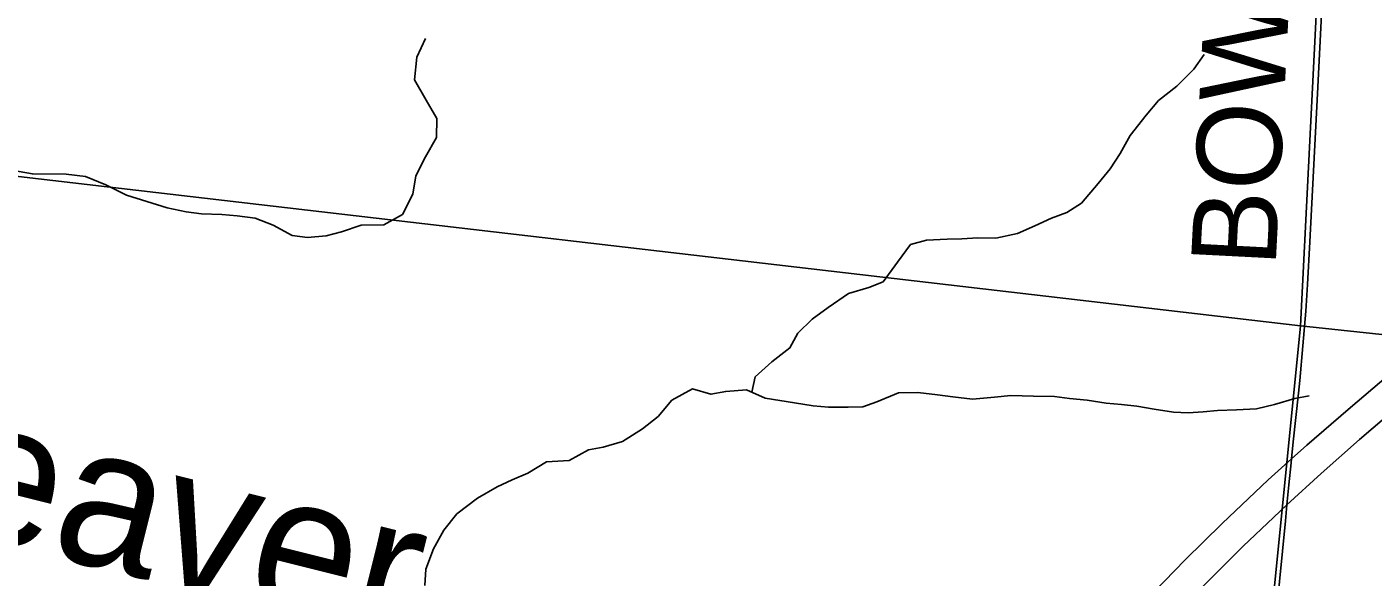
# Model space of a CAD drawing. Extents: x 1410790 to 1770854, y 566777 to 831614.
# Drawn here: x 1632378 to 1637142, y 704302 to 706248 of the extents above; entities that cross this region are included whole.
import ezdxf

# ---------------------------------------------------------------- set-up
doc = ezdxf.new("R2010")
doc.units = 0
for name, color, linetype in [('GM_X_County_Road', 7, 'Continuous'), ('GM_X_County_Road_Text', 7, 'Continuous'), ('GM_X_Interstate_Route', 7, 'Continuous'), ('GM_X_Minor_River', 7, 'Continuous'), ('GM_X_Minor_River_Text', 7, 'Continuous'), ('GM_X_Section', 7, 'Continuous')]:
    doc.layers.add(name, color=color, linetype=linetype)

msp = doc.modelspace()

# ---------------------------------------------------------------- linework, layer by layer
at = {"layer": 'GM_X_County_Road'}
for points in [[(1636909.4, 705336.9), (1636918.3, 705488), (1636945.2, 706012.4), (1636975.4, 706618.9), (1637016.5, 707421.9), (1637035.3, 707749.5), (1637055.5, 708192.1), (1637066.6, 708536.5), (1637078.7, 708897.2), (1637086.3, 709126.8), (1637098.2, 709422), (1637099.9, 709461.3)], [(1636762.7, 703812.9), (1636790.2, 704083.4), (1636831.7, 704500.1), (1636836.9, 704556.6), (1636843.5, 704627.4), (1636851.6, 704706.3), (1636853, 704720.1), (1636859.1, 704780.4), (1636868.2, 704866.3), (1636877.5, 704951.7), (1636881.9, 704997.5), (1636903.8, 705242.4), (1636909.4, 705336.9)]]:
    msp.add_lwpolyline(points, dxfattribs=at)
at = {"layer": 'GM_X_Interstate_Route'}
for points in [[(1636365.3, 704247.9), (1636477.2, 704362.2), (1636607.5, 704490.7), (1636770.9, 704645.8), (1636853, 704720.1), (1636906.7, 704768.7), (1637052.9, 704894.2), (1637195.7, 705015.6)], [(1635797.1, 703418.3), (1635800.3, 703422.5), (1635848.8, 703484.7), (1635960.5, 703626.5), (1636064.8, 703753.2), (1636150.5, 703852.7), (1636260.2, 703974.7), (1636406, 704130.4), (1636554.4, 704283.6), (1636682.3, 704411), (1636789.3, 704512.8), (1636836.9, 704556.6), (1636958.4, 704668.3), (1637093.4, 704788.1), (1637230.7, 704905.2)]]:
    msp.add_lwpolyline(points, dxfattribs=at)
at = {"layer": 'GM_X_Minor_River'}
for points in [[(1632324.2, 705740.8), (1632398, 705728.2), (1632517.9, 705727.2), (1632585.7, 705718.6), (1632657.4, 705690), (1632731, 705653.3), (1632874.5, 705608), (1632942.3, 705593.4), (1632996.2, 705586.9), (1633068.1, 705584.3), (1633122, 705579.9), (1633185.9, 705571.3), (1633249.6, 705546.8), (1633317.2, 705510.1), (1633371.1, 705503.7), (1633437.1, 705509.1), (1633491.2, 705522.7), (1633561.3, 705546.2), (1633641.3, 705547.5), (1633707.6, 705585), (1633744.2, 705656.8), (1633754.7, 705720.9), (1633789.3, 705788.7), (1633827.9, 705856.5), (1633828.5, 705924.7), (1633791.1, 705989.1), (1633749.8, 706061.6), (1633758.5, 706141.7), (1633789, 706207.6)], [(1634943.7, 704955.4), (1634955.3, 705009.5), (1635013.8, 705063.1), (1635078.1, 705112.6), (1635106.6, 705164.5), (1635157, 705214.2), (1635213.3, 705255.8), (1635285.7, 705305.3), (1635357.8, 705326.7), (1635407.9, 705346.3), (1635458.5, 705416), (1635505, 705477.8), (1635561.1, 705493.3), (1635635.1, 705496.7), (1635687, 705498.3), (1635743, 705501.8), (1635807, 705501.3), (1635883, 705516.7), (1635945.2, 705544.2), (1636003.4, 705571.8), (1636057.5, 705591.4), (1636109.8, 705625), (1636168.4, 705694.6), (1636210.8, 705746.4), (1636247.2, 705800.2), (1636281.8, 705864), (1636338.4, 705935.7), (1636382.8, 705987.4), (1636447.2, 706039), (1636507.7, 706098.6), (1636544.1, 706150.4)], [(1633785.8, 704271.8), (1633790.3, 704329.9), (1633816.9, 704401.8), (1633853.5, 704467.6), (1633900, 704525.4), (1633972.4, 704580.9), (1634042.7, 704620.3), (1634094.9, 704645.9), (1634151, 704669.5), (1634217.3, 704709.1), (1634297.3, 704714.4), (1634365.6, 704751.9), (1634417.6, 704761.5), (1634485.7, 704780.9), (1634556.1, 704826.4), (1634612.4, 704870.1), (1634660.9, 704927.8), (1634733.2, 704967.2), (1634798.9, 704948.7), (1634851, 704958.2), (1634925, 704963.6), (1634990.6, 704935), (1635094.4, 704918.1), (1635160.3, 704907.6), (1635214.2, 704903.1), (1635284.1, 704902.5), (1635336.1, 704904.1), (1635386.2, 704921.7), (1635462.4, 704953.1), (1635530.3, 704954.5), (1635600.2, 704945.9), (1635654.1, 704939.5), (1635724, 704930.9), (1635802, 704938.2), (1635860, 704943.8), (1635939.9, 704941.1), (1636013.8, 704940.5), (1636067.7, 704934), (1636129.6, 704927.5), (1636197.4, 704916.9), (1636251.3, 704912.4), (1636305.2, 704905.9), (1636367.1, 704895.4), (1636434.9, 704884.8), (1636486.9, 704882.4), (1636540.8, 704885.9), (1636590.8, 704891.5), (1636658.8, 704893), (1636728.8, 704896.4), (1636792.8, 704911.9), (1636865, 704933.3), (1636915, 704942.9)]]:
    msp.add_lwpolyline(points, dxfattribs=at)
at = {"layer": 'GM_X_Section'}
for points in [[(1632179.6, 711257), (1637163.8, 710735.7), (1636885.2, 705190.3), (1631638.2, 705801)], [(1637163.8, 710735.7), (1642713.2, 710159), (1642178.8, 704626.9), (1636885.2, 705190.3)], [(1631638.2, 705801), (1636885.2, 705190.3), (1636360.6, 699952), (1631082.5, 700473.2)], [(1636885.2, 705190.3), (1642178.8, 704626.9), (1641622.4, 699407), (1636360.6, 699952)]]:
    msp.add_lwpolyline(points, close=True, dxfattribs=at)

# ---------------------------------------------------------------- texts
at = {"layer": 'GM_X_County_Road_Text'}
msp.add_text('BOWMAN', height=300, rotation=87.0639, dxfattribs=at).set_placement((1636796.5, 705396.2))
at = {"layer": 'GM_X_Minor_River_Text'}
msp.add_text('Beaver', height=500, rotation=345.9933, dxfattribs=at).set_placement((1631655.6, 704578.1))

doc.saveas('drawing.dxf')
